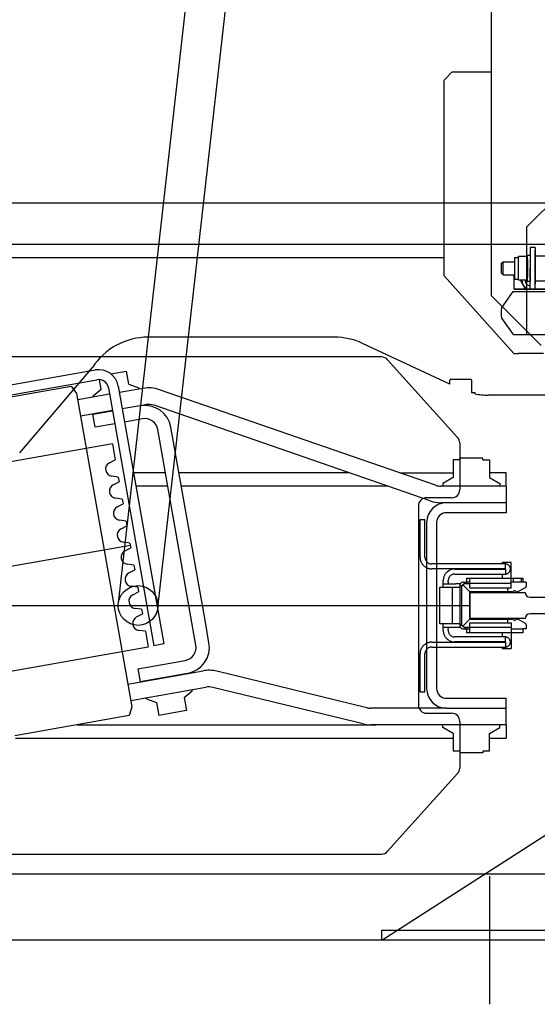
# Model space of a CAD drawing. Header units: millimetres. Extents: x 373037 to 682063, y 76092 to 274210.
# Tile 260 of 552: x 670623 to 670935, y 263791 to 264385. Entities that reach past the tile are written whole.
import ezdxf

# ---------------------------------------------------------------- set-up
doc = ezdxf.new("R2010")
doc.units = ezdxf.units.MM
doc.header["$LTSCALE"] = 100
doc.layers.add('PUDORYS', color=253, linetype='CONTINUOUS')

msp = doc.modelspace()

# ---------------------------------------------------------------- linework, layer by layer
at = {"layer": 'PUDORYS', "color": 252, "true_color": 0x939598}
for p, q in [((670907.64, 265704.65), (670907.64, 264218.65)), ((670682.71, 264033), (670754.71, 264671)), ((670706.56, 264030.31), (670778.56, 264668.31)), ((670879.14, 264348.65), (670884.14, 264353.65)), ((670884.14, 264353.65), (670907.64, 264353.65)), ((670879.14, 264230.65), (670879.14, 264348.65)), ((670929.14, 264260.15), (670994.14, 264325.15)), ((670121.64, 264274.65), (671771.64, 264274.65)), ((670929.14, 264195.15), (670929.14, 264260.15)), ((670096.64, 264249.65), (671771.64, 264249.65)), ((670931.14, 264247.65), (670931.14, 264235.15)), ((670934.14, 264247.65), (670931.14, 264247.65)), ((670934.14, 264247.65), (670934.14, 264244.15)), ((670934.14, 264225.65), (670934.14, 264246.15)), ((670934.14, 264246.15), (670934.14, 264225.65)), ((670546.64, 264241.65), (670879.14, 264241.65)), ((670921.54, 264241.65), (670924.04, 264241.65)), ((670921.54, 264241.65), (670921.54, 264228.65)), ((670924.04, 264227.96), (670924.04, 264242.34)), ((670929.14, 264242.34), (670924.04, 264242.34)), ((670929.54, 264227.15), (670929.54, 264243.15)), ((670929.54, 264243.15), (670931.14, 264243.15)), ((670929.54, 264240.55), (670929.54, 264229.76)), ((670931.14, 264243.15), (670931.14, 264227.15)), ((670934.14, 264242.65), (670968.14, 264242.65)), ((670913.75, 264238.15), (670914.75, 264239.15)), ((670913.75, 264232.15), (670913.75, 264238.15)), ((670914.75, 264231.15), (670914.75, 264239.15)), ((670914.75, 264239.15), (670921.54, 264239.15)), ((670931.14, 264222.65), (670931.14, 264235.15)), ((670921.14, 264183.65), (670879.14, 264230.65)), ((670914.75, 264231.15), (670913.75, 264232.15)), ((670914.75, 264231.15), (670921.54, 264231.15)), ((670921.14, 264231.15), (670921.14, 264222.65)), ((670921.54, 264228.65), (670924.04, 264228.65)), ((670929.14, 264227.96), (670924.04, 264227.96)), ((670925.36, 264227.65), (670925.54, 264227.96)), ((670928.25, 264222.65), (670925.36, 264227.65)), ((670934.14, 264227.65), (670968.14, 264227.65)), ((670991.14, 264222.65), (670921.14, 264222.65)), ((670921.64, 264222.65), (670991.64, 264222.65)), ((670921.64, 264222.65), (670991.64, 264222.65)), ((670934.02, 264222.65), (670928.25, 264222.65)), ((670931.14, 264227.15), (670929.54, 264227.15)), ((670934.14, 264222.65), (670931.14, 264222.65)), ((670934.14, 264222.85), (670934.02, 264222.65)), ((670934.14, 264222.65), (670934.14, 264226.15)), ((670937.64, 264188.65), (670907.64, 264218.65)), ((670913.75, 264211.15), (670920.76, 264221.15)), ((670920.76, 264221.15), (670976.14, 264221.15)), ((670913.75, 264205.15), (670920.76, 264195.15)), ((670920.76, 264195.15), (670976.14, 264195.15)), ((670841.41, 264181.65), (670127.87, 264181.65)), ((670887.35, 264133.08), (670845.13, 264180)), ((670921.14, 264183.65), (670924.14, 264183.65)), ((670939.14, 264183.65), (670924.14, 264183.65)), ((670562.4, 264155.03), (670668.75, 264173.79)), ((670672.32, 264162.23), (670671.31, 264167.94)), ((670678.24, 264171.4), (670687.67, 264173.06)), ((670689.06, 264165.18), (670687.67, 264173.06)), ((670585.28, 264151.96), (670654.21, 264164.11)), ((670614.65, 264158.15), (670669.8, 264167.88)), ((670654.21, 264164.11), (670657.54, 264159.62)), ((670667.45, 264158.15), (670672.32, 264162.23)), ((670676.75, 264163.01), (670704.18, 264007.41)), ((670682.66, 264164.05), (670710.09, 264008.45)), ((670697.52, 264162.7), (670683.34, 264160.2)), ((670689.06, 264165.18), (670695.03, 264163.01)), ((670695.15, 264162.28), (670695.03, 264163.01)), ((670657.54, 264159.62), (670690.88, 263970.54)), ((670677.43, 264159.16), (670658.22, 264155.77)), ((670667.58, 264157.42), (670667.45, 264158.15)), ((670874.05, 264104.21), (670707.55, 264161.9)), ((670699.26, 264152.85), (670685.07, 264150.35)), ((670695.92, 264152.17), (670685.09, 264150.26)), ((670688.09, 264150.79), (670688.08, 264150.88)), ((670870.77, 264094.76), (670704.27, 264152.46)), ((670679.16, 264149.31), (670659.96, 264145.92)), ((670667.36, 264147.14), (670679.18, 264149.22)), ((670668.75, 264139.26), (670667.36, 264147.14)), ((670678.14, 264149.04), (670678.13, 264149.13)), ((670697.31, 264144.3), (670686.48, 264142.39)), ((670680.57, 264141.34), (670668.75, 264139.26)), ((670735.18, 264021.65), (670714.46, 264139.2)), ((670729.5, 264007.81), (670706.58, 264137.81)), ((670679.16, 264129.17), (670268.5, 264056.76)), ((670679.16, 264129.17), (670680.85, 264119.62)), ((670888.64, 264129.74), (670888.64, 264101.65)), ((670888.72, 264119.65), (670888.72, 264120.65)), ((670902.56, 264120.65), (670888.72, 264120.65)), ((670902.56, 264119.65), (670902.56, 264120.65)), ((670677.32, 264117.78), (670680.85, 264119.62)), ((670884.64, 264119.65), (670884.64, 264108.98)), ((670888.72, 264119.65), (670884.64, 264119.65)), ((670902.56, 264119.65), (670906.64, 264119.65)), ((670906.64, 264119.65), (670906.64, 264108.98)), ((670682.69, 264109.19), (670678.74, 264109.7)), ((670682.69, 264109.19), (670683.19, 264106.32)), ((670711.19, 264111.65), (670691.9, 264111.65)), ((670822.01, 264111.65), (670719.31, 264111.65)), ((670852.55, 264111.65), (670884.64, 264111.65)), ((670884.64, 264108.98), (670878.39, 264105.38)), ((670916.64, 264111.65), (670906.64, 264111.65)), ((670906.64, 264108.98), (670912.89, 264105.38)), ((670916.64, 264103.65), (670916.64, 264111.65)), ((670679.66, 264104.49), (670683.19, 264106.32)), ((670712.6, 264103.65), (670693.31, 264103.65)), ((670845.1, 264103.65), (670720.72, 264103.65)), ((670916.64, 264103.65), (670877.32, 264103.65)), ((670878.39, 264105.38), (670878.39, 264103.65)), ((670912.89, 264105.38), (670912.89, 264103.65)), ((670916.64, 264103.65), (670916.64, 264087.65)), ((670883.64, 264096.65), (670868.64, 264096.65)), ((670685.03, 264095.89), (670681.09, 264096.41)), ((670682.01, 264091.19), (670685.53, 264093.03)), ((670685.03, 264095.89), (670685.53, 264093.03)), ((670863.64, 264091.65), (670863.64, 263971.65)), ((670880.64, 264093.65), (670877.32, 264093.65)), ((670916.64, 264093.65), (670880.64, 264093.65)), ((670916.64, 264093.65), (670880.64, 264093.65)), ((670916.64, 264087.65), (670880.64, 264087.65)), ((670687.37, 264082.6), (670683.43, 264083.12)), ((670684.35, 264077.9), (670687.88, 264079.73)), ((670687.37, 264082.6), (670687.88, 264079.73)), ((670864.65, 264083.65), (670867.65, 264083.65)), ((670864.65, 264060.81), (670864.65, 264083.65)), ((670867.65, 264060.81), (670867.65, 264083.65)), ((670868.64, 264081.65), (670868.64, 264031.65)), ((670874.64, 264081.65), (670874.64, 264031.65)), ((670689.72, 264069.3), (670685.78, 264069.82)), ((670689.72, 264069.3), (670690.22, 264066.44)), ((670686.7, 264064.6), (670690.22, 264066.44)), ((670692.06, 264056.01), (670688.12, 264056.53)), ((670692.06, 264056.01), (670692.57, 264053.14)), ((670864.65, 264060.81), (670864.65, 264060.37)), ((670864.65, 264060.37), (670864.73, 264060.01)), ((670864.73, 264060.01), (670864.73, 264059.66)), ((670864.73, 264059.66), (670864.82, 264059.4)), ((670864.82, 264059.4), (670864.91, 264059.04)), ((670864.91, 264059.04), (670865, 264058.69)), ((670865, 264058.69), (670865.09, 264058.34)), ((670865.09, 264058.34), (670865.18, 264058.07)), ((670865.18, 264058.07), (670865.35, 264057.72)), ((670865.35, 264057.72), (670865.53, 264057.46)), ((670865.53, 264057.46), (670865.71, 264057.1)), ((670865.71, 264057.1), (670865.88, 264056.84)), ((670865.88, 264056.84), (670866.06, 264056.57)), ((670866.06, 264056.57), (670866.23, 264056.31)), ((670866.23, 264056.31), (670866.5, 264056.04)), ((670866.5, 264056.04), (670866.68, 264055.78)), ((670866.68, 264055.78), (670866.94, 264055.6)), ((670866.94, 264055.6), (670867.2, 264055.34)), ((670867.2, 264055.34), (670867.47, 264055.16)), ((670867.47, 264055.16), (670867.73, 264054.99)), ((670867.65, 264060.81), (670867.65, 264060.37)), ((670867.65, 264060.37), (670867.73, 264059.93)), ((670867.73, 264059.93), (670867.82, 264059.57)), ((670867.82, 264059.57), (670868, 264059.22)), ((670868, 264059.22), (670868.18, 264058.87)), ((670868.18, 264058.87), (670868.35, 264058.51)), ((670868.35, 264058.51), (670868.62, 264058.25)), ((670868.62, 264058.25), (670868.79, 264057.9)), ((670868.79, 264057.9), (670869.15, 264057.72)), ((670869.15, 264057.72), (670869.41, 264057.46)), ((670869.41, 264057.46), (670869.76, 264057.28)), ((670869.76, 264057.28), (670870.12, 264057.1)), ((670870.12, 264057.1), (670870.47, 264056.93)), ((670870.47, 264056.93), (670870.82, 264056.84)), ((670870.82, 264056.84), (670871.26, 264056.75)), ((670871.26, 264056.75), (670871.7, 264056.75)), ((670916.16, 264056.75), (670871.7, 264056.75)), ((670914.13, 264057.63), (670914.13, 264056.75)), ((670919.69, 264057.63), (670914.13, 264057.63)), ((670916.43, 264056.75), (670916.16, 264056.75)), ((670916.16, 264053.75), (670916.16, 264056.75)), ((670916.69, 264056.66), (670916.43, 264056.75)), ((670917.04, 264056.66), (670916.69, 264056.66)), ((670917.31, 264056.49), (670917.04, 264056.66)), ((670917.57, 264056.4), (670917.31, 264056.49)), ((670917.84, 264056.22), (670917.57, 264056.4)), ((670918.1, 264056.04), (670917.84, 264056.22)), ((670918.28, 264055.87), (670918.1, 264056.04)), ((670918.46, 264055.69), (670918.28, 264055.87)), ((670918.63, 264055.43), (670918.46, 264055.69)), ((670918.81, 264055.16), (670918.63, 264055.43)), ((670918.9, 264054.9), (670918.81, 264055.16)), ((670919.69, 264042.2), (670919.69, 264057.63)), ((670689.04, 264051.31), (670692.57, 264053.14)), ((670867.73, 264054.99), (670868, 264054.81)), ((670868, 264054.81), (670868.35, 264054.63)), ((670868.35, 264054.63), (670868.62, 264054.46)), ((670868.62, 264054.46), (670868.97, 264054.28)), ((670868.97, 264054.28), (670869.23, 264054.19)), ((670869.23, 264054.19), (670869.59, 264054.1)), ((670869.59, 264054.1), (670869.94, 264054.02)), ((670869.94, 264054.02), (670870.29, 264053.93)), ((670870.29, 264053.93), (670870.56, 264053.84)), ((670870.56, 264053.84), (670870.91, 264053.84)), ((670870.91, 264053.84), (670871.26, 264053.75)), ((670871.26, 264053.75), (670871.7, 264053.75)), ((670916.16, 264053.75), (670871.7, 264053.75)), ((670879.2, 264049.43), (670879.11, 264049.08)), ((670879.38, 264049.69), (670879.2, 264049.43)), ((670879.47, 264049.96), (670879.38, 264049.69)), ((670879.64, 264050.31), (670879.47, 264049.96)), ((670879.82, 264050.58), (670879.64, 264050.31)), ((670880.08, 264050.84), (670879.82, 264050.58)), ((670880.26, 264051.1), (670880.08, 264050.84)), ((670880.52, 264051.37), (670880.26, 264051.1)), ((670880.7, 264051.63), (670880.52, 264051.37)), ((670880.97, 264051.81), (670880.7, 264051.63)), ((670881.23, 264052.08), (670880.97, 264051.81)), ((670881.49, 264052.25), (670881.23, 264052.08)), ((670881.76, 264052.43), (670881.49, 264052.25)), ((670882.02, 264052.69), (670881.76, 264052.43)), ((670882.29, 264052.78), (670882.02, 264052.69)), ((670882.64, 264052.96), (670882.29, 264052.78)), ((670882.55, 264049.25), (670882.38, 264048.9)), ((670882.82, 264049.52), (670882.55, 264049.25)), ((670882.91, 264053.13), (670882.64, 264052.96)), ((670883.08, 264049.78), (670882.82, 264049.52)), ((670883.26, 264053.22), (670882.91, 264053.13)), ((670883.44, 264049.96), (670883.08, 264049.78)), ((670883.61, 264053.31), (670883.26, 264053.22)), ((670883.79, 264050.22), (670883.44, 264049.96)), ((670883.88, 264053.49), (670883.61, 264053.31)), ((670884.14, 264050.31), (670883.79, 264050.22)), ((670884.23, 264053.49), (670883.88, 264053.49)), ((670884.49, 264050.49), (670884.14, 264050.31)), ((670884.58, 264053.57), (670884.23, 264053.49)), ((670884.85, 264050.58), (670884.49, 264050.49)), ((670884.94, 264053.66), (670884.58, 264053.57)), ((670885.29, 264050.66), (670884.85, 264050.58)), ((670885.29, 264053.66), (670884.94, 264053.66)), ((670885.64, 264053.66), (670885.29, 264053.66)), ((670885.64, 264050.66), (670885.29, 264050.66)), ((670885.64, 264053.66), (670916.16, 264053.66)), ((670885.64, 264050.66), (670916.16, 264050.66)), ((670914.13, 264053.75), (670914.13, 264053.66)), ((670914.13, 264050.66), (670914.13, 264048.19)), ((670916.16, 264053.66), (670916.16, 264053.75)), ((670916.16, 264053.66), (670916.16, 264050.66)), ((670916.16, 264050.66), (670916.43, 264050.66)), ((670916.43, 264050.66), (670916.69, 264050.75)), ((670916.69, 264050.75), (670917.04, 264050.84)), ((670917.04, 264050.84), (670917.31, 264050.93)), ((670917.31, 264050.93), (670917.57, 264051.02)), ((670917.57, 264051.02), (670917.84, 264051.19)), ((670917.84, 264051.19), (670918.1, 264051.37)), ((670918.1, 264051.37), (670918.28, 264051.55)), ((670918.28, 264051.55), (670918.46, 264051.81)), ((670918.46, 264051.81), (670918.63, 264051.99)), ((670918.63, 264051.99), (670918.81, 264052.25)), ((670918.81, 264052.25), (670918.9, 264052.52)), ((670919.07, 264054.63), (670918.9, 264054.9)), ((670918.9, 264052.52), (670919.07, 264052.78)), ((670919.07, 264054.37), (670919.07, 264054.63)), ((670919.16, 264054.02), (670919.07, 264054.37)), ((670919.07, 264053.13), (670919.16, 264053.4)), ((670919.07, 264052.78), (670919.07, 264053.13)), ((670919.16, 264053.75), (670919.16, 264054.02)), ((670919.16, 264053.4), (670919.16, 264053.75)), ((670694.41, 264042.71), (670690.46, 264043.23)), ((670878.76, 264047.75), (670878.67, 264047.4)), ((670878.67, 264047.4), (670878.67, 264047.05)), ((670878.67, 264047.05), (670878.67, 264046.69)), ((670878.67, 264045.64), (670878.67, 264046.69)), ((670878.67, 264044.67), (670878.67, 264045.64)), ((670878.67, 264042.64), (670878.67, 264044.67)), ((670878.67, 264044.67), (670886.17, 264044.67)), ((670878.85, 264048.11), (670878.76, 264047.75)), ((670878.94, 264048.72), (670878.85, 264048.37)), ((670878.85, 264048.37), (670878.85, 264048.11)), ((670879.11, 264049.08), (670878.94, 264048.72)), ((670881.76, 264047.49), (670881.67, 264047.05)), ((670881.67, 264047.05), (670881.67, 264046.69)), ((670881.67, 264045.64), (670881.67, 264046.69)), ((670881.67, 264045.64), (670881.67, 264044.67)), ((670881.85, 264047.84), (670881.76, 264047.49)), ((670881.94, 264048.19), (670881.85, 264047.84)), ((670882.11, 264048.55), (670881.94, 264048.19)), ((670882.38, 264048.9), (670882.11, 264048.55)), ((670888.9, 264044.67), (670886.26, 264044.67)), ((670892.7, 264045.64), (670888.64, 264042.64)), ((670888.73, 264044.05), (670888.64, 264043.7)), ((670888.64, 264043.7), (670888.64, 264042.64)), ((670888.82, 264044.4), (670888.73, 264044.05)), ((670888.99, 264044.75), (670888.82, 264044.4)), ((670889.26, 264045.11), (670888.99, 264044.75)), ((670889.52, 264045.28), (670889.26, 264045.11)), ((670889.87, 264045.55), (670889.52, 264045.28)), ((670889.7, 264043.43), (670889.7, 264019.88)), ((670890.23, 264045.64), (670889.87, 264045.55)), ((670890.67, 264045.64), (670890.23, 264045.64)), ((670890.49, 264044.05), (670894.64, 264039.9)), ((670890.67, 264045.64), (670892.7, 264045.64)), ((670891.64, 264044.93), (670894.64, 264044.93)), ((670892.7, 264048.19), (670894.64, 264048.19)), ((670892.7, 264048.19), (670892.7, 264045.64)), ((670894.64, 264045.64), (670892.7, 264045.64)), ((670894.64, 264048.19), (670919.69, 264048.19)), ((670894.64, 264042.2), (670894.64, 264048.19)), ((670894.64, 264045.11), (670919.69, 264045.11)), ((670919.69, 264048.19), (670926.66, 264048.19)), ((670926.66, 264045.64), (670919.69, 264045.64)), ((670920.75, 264048.19), (670920.75, 264045.64)), ((670925.6, 264048.19), (670925.6, 264045.64)), ((670926.66, 264048.19), (670926.66, 264045.64)), ((670928.69, 264045.64), (670926.66, 264045.64)), ((670928.6, 264042.99), (670928.69, 264043.25)), ((670928.69, 264045.64), (670928.69, 264043.25)), ((670691.38, 264038.01), (670694.91, 264039.85)), ((670694.41, 264042.71), (670694.91, 264039.85)), ((670876.64, 264020.67), (670876.64, 264042.64)), ((670876.64, 264042.64), (670888.64, 264042.64)), ((670884.14, 264042.64), (670884.14, 264020.67)), ((670888.64, 264042.64), (670888.64, 264020.67)), ((670919.69, 264042.2), (670894.64, 264042.2)), ((670920.22, 264039.9), (670894.64, 264039.9)), ((670894.64, 264039.9), (670894.64, 264023.41)), ((670917.66, 264039.9), (670917.66, 264042.2)), ((670920.22, 264039.9), (670920.48, 264039.9)), ((670920.48, 264039.9), (670920.66, 264039.99)), ((670920.66, 264039.99), (670920.92, 264040.17)), ((670920.92, 264040.17), (670921.01, 264040.34)), ((670921.01, 264040.34), (670921.37, 264040.61)), ((670921.37, 264040.61), (670921.63, 264040.7)), ((670921.63, 264040.7), (670921.98, 264040.61)), ((670921.98, 264040.61), (670922.25, 264040.34)), ((670922.25, 264040.34), (670922.42, 264040.17)), ((670922.42, 264040.17), (670922.6, 264039.99)), ((670922.6, 264039.99), (670922.87, 264039.9)), ((670922.87, 264039.9), (670923.13, 264039.9)), ((670923.39, 264039.9), (670923.13, 264039.9)), ((670923.39, 264039.9), (670923.66, 264039.9)), ((670923.66, 264039.9), (670923.92, 264040.08)), ((670928.16, 264042.37), (670923.92, 264040.08)), ((670928.16, 264042.37), (670928.33, 264042.55)), ((670928.33, 264042.55), (670928.51, 264042.72)), ((670928.51, 264042.72), (670928.6, 264042.99)), ((670868.64, 264031.65), (670868.64, 263981.65)), ((670874.64, 264031.65), (670874.64, 263981.65)), ((670696.75, 264029.42), (670692.81, 264029.94)), ((670693.73, 264024.72), (670697.26, 264026.55)), ((670696.75, 264029.42), (670697.26, 264026.55)), ((670737.38, 264009.2), (670735.18, 264021.65)), ((670888.64, 264020.67), (670876.64, 264020.67)), ((670878.67, 264018.64), (670878.67, 264020.67)), ((670888.64, 264020.67), (670888.64, 264019.7)), ((670888.64, 264020.67), (670892.7, 264017.67)), ((670888.64, 264019.7), (670888.73, 264019.26)), ((670894.64, 264023.41), (670890.49, 264019.26)), ((670894.64, 264023.41), (670920.22, 264023.41)), ((670894.64, 264015.11), (670894.64, 264021.2)), ((670894.64, 264021.2), (670919.69, 264021.2)), ((670917.66, 264021.2), (670917.66, 264023.41)), ((670919.69, 264021.2), (670919.69, 264005.68)), ((670920.48, 264023.41), (670920.22, 264023.41)), ((670920.66, 264023.32), (670920.48, 264023.41)), ((670920.92, 264023.14), (670920.66, 264023.32)), ((670921.01, 264022.97), (670920.92, 264023.14)), ((670921.01, 264022.97), (670921.37, 264022.79)), ((670921.37, 264022.79), (670921.63, 264022.7)), ((670921.63, 264022.7), (670921.98, 264022.79)), ((670921.98, 264022.79), (670922.25, 264022.97)), ((670922.42, 264023.14), (670922.25, 264022.97)), ((670922.6, 264023.32), (670922.42, 264023.14)), ((670922.87, 264023.41), (670922.6, 264023.32)), ((670923.13, 264023.41), (670922.87, 264023.41)), ((670923.13, 264023.41), (670923.39, 264023.41)), ((670923.66, 264023.41), (670923.39, 264023.41)), ((670923.92, 264023.32), (670923.66, 264023.41)), ((670923.92, 264023.32), (670928.16, 264020.94)), ((670928.33, 264020.76), (670928.16, 264020.94)), ((670928.51, 264020.58), (670928.33, 264020.76)), ((670928.6, 264020.32), (670928.51, 264020.58)), ((670928.69, 264020.05), (670928.6, 264020.32)), ((670928.69, 264020.05), (670928.69, 264017.67)), ((670699.1, 264016.12), (670695.15, 264016.64)), ((670699.1, 264016.12), (670700.78, 264006.57)), ((670878.67, 264017.67), (670878.67, 264018.64)), ((670878.67, 264018.64), (670886.17, 264018.64)), ((670878.67, 264016.7), (670878.67, 264017.67)), ((670878.67, 264016.7), (670878.67, 264016.26)), ((670878.67, 264016.26), (670878.67, 264015.91)), ((670878.67, 264015.91), (670878.76, 264015.56)), ((670878.76, 264015.56), (670878.85, 264015.29)), ((670878.85, 264015.29), (670878.85, 264014.94)), ((670878.85, 264014.94), (670878.94, 264014.59)), ((670878.94, 264014.59), (670879.11, 264014.23)), ((670879.11, 264014.23), (670879.2, 264013.97)), ((670879.2, 264013.97), (670879.38, 264013.62)), ((670879.38, 264013.62), (670879.47, 264013.35)), ((670881.67, 264018.64), (670881.67, 264017.67)), ((670881.67, 264016.7), (670881.67, 264017.67)), ((670881.67, 264016.7), (670881.67, 264016.26)), ((670881.67, 264016.26), (670881.76, 264015.82)), ((670881.76, 264015.82), (670881.85, 264015.47)), ((670881.85, 264015.47), (670881.94, 264015.11)), ((670881.94, 264015.11), (670882.11, 264014.76)), ((670882.11, 264014.76), (670882.38, 264014.41)), ((670882.38, 264014.41), (670882.55, 264014.14)), ((670882.55, 264014.14), (670882.82, 264013.79)), ((670882.82, 264013.79), (670883.08, 264013.62)), ((670883.08, 264013.62), (670883.44, 264013.35)), ((670886.26, 264018.64), (670888.9, 264018.64)), ((670888.73, 264019.26), (670888.82, 264018.91)), ((670888.82, 264018.91), (670888.99, 264018.56)), ((670888.99, 264018.56), (670889.26, 264018.2)), ((670889.26, 264018.2), (670889.52, 264018.03)), ((670889.52, 264018.03), (670889.87, 264017.85)), ((670889.87, 264017.85), (670890.23, 264017.67)), ((670890.23, 264017.67), (670890.67, 264017.67)), ((670890.67, 264017.67), (670892.7, 264017.67)), ((670894.64, 264018.38), (670891.64, 264018.38)), ((670892.7, 264017.67), (670892.7, 264015.11)), ((670892.7, 264017.67), (670894.64, 264017.67)), ((670894.64, 264015.11), (670892.7, 264015.11)), ((670919.69, 264018.29), (670894.64, 264018.29)), ((670919.69, 264015.11), (670894.64, 264015.11)), ((670914.13, 264015.11), (670914.13, 264012.65)), ((670919.69, 264017.67), (670926.66, 264017.67)), ((670926.66, 264015.11), (670919.69, 264015.11)), ((670928.69, 264017.67), (670926.66, 264017.67)), ((670926.66, 264017.67), (670926.66, 264015.11)), ((670710.09, 264008.45), (670704.18, 264007.41)), ((670866.68, 264007.53), (670866.5, 264007.26)), ((670866.94, 264007.71), (670866.68, 264007.53)), ((670867.2, 264007.97), (670866.94, 264007.71)), ((670867.47, 264008.15), (670867.2, 264007.97)), ((670867.73, 264008.32), (670867.47, 264008.15)), ((670868, 264008.59), (670867.73, 264008.32)), ((670868.35, 264008.68), (670868, 264008.59)), ((670868.62, 264008.85), (670868.35, 264008.68)), ((670868.97, 264009.03), (670868.62, 264008.85)), ((670869.23, 264009.12), (670868.97, 264009.03)), ((670869.59, 264009.2), (670869.23, 264009.12)), ((670869.94, 264009.38), (670869.59, 264009.2)), ((670870.29, 264009.38), (670869.94, 264009.38)), ((670870.56, 264009.47), (670870.29, 264009.38)), ((670870.91, 264009.56), (670870.56, 264009.47)), ((670871.26, 264009.56), (670870.91, 264009.56)), ((670871.7, 264009.56), (670871.26, 264009.56)), ((670871.7, 264009.56), (670916.16, 264009.56)), ((670879.47, 264013.35), (670879.64, 264013)), ((670879.64, 264013), (670879.82, 264012.73)), ((670879.82, 264012.73), (670880.08, 264012.47)), ((670880.08, 264012.47), (670880.26, 264012.2)), ((670880.26, 264012.2), (670880.52, 264011.94)), ((670880.52, 264011.94), (670880.7, 264011.67)), ((670880.7, 264011.67), (670880.97, 264011.5)), ((670880.97, 264011.5), (670881.23, 264011.23)), ((670881.23, 264011.23), (670881.49, 264011.06)), ((670881.49, 264011.06), (670881.76, 264010.88)), ((670881.76, 264010.88), (670882.02, 264010.7)), ((670882.02, 264010.7), (670882.29, 264010.53)), ((670882.29, 264010.53), (670882.64, 264010.35)), ((670882.64, 264010.35), (670882.91, 264010.18)), ((670882.91, 264010.18), (670883.26, 264010.09)), ((670883.26, 264010.09), (670883.61, 264010)), ((670883.44, 264013.35), (670883.79, 264013.17)), ((670883.61, 264010), (670883.88, 264009.91)), ((670883.79, 264013.17), (670884.14, 264013)), ((670883.88, 264009.91), (670884.23, 264009.82)), ((670884.14, 264013), (670884.49, 264012.82)), ((670884.23, 264009.82), (670884.58, 264009.73)), ((670884.49, 264012.82), (670884.85, 264012.73)), ((670884.58, 264009.73), (670884.94, 264009.73)), ((670884.85, 264012.73), (670885.29, 264012.65)), ((670884.94, 264009.73), (670885.29, 264009.65)), ((670885.29, 264012.65), (670885.64, 264012.65)), ((670885.29, 264009.65), (670885.64, 264009.65)), ((670916.16, 264012.65), (670885.64, 264012.65)), ((670916.16, 264009.65), (670885.64, 264009.65)), ((670914.13, 264009.65), (670914.13, 264009.56)), ((670916.43, 264012.65), (670916.16, 264012.65)), ((670916.16, 264009.65), (670916.16, 264012.65)), ((670916.16, 264009.56), (670916.16, 264009.65)), ((670916.16, 264009.56), (670916.16, 264006.56)), ((670916.69, 264012.56), (670916.43, 264012.65)), ((670917.04, 264012.56), (670916.69, 264012.56)), ((670917.31, 264012.38), (670917.04, 264012.56)), ((670917.57, 264012.29), (670917.31, 264012.38)), ((670917.84, 264012.12), (670917.57, 264012.29)), ((670918.1, 264011.94), (670917.84, 264012.12)), ((670918.28, 264011.76), (670918.1, 264011.94)), ((670918.46, 264011.59), (670918.28, 264011.76)), ((670918.28, 264007.44), (670918.46, 264007.71)), ((670918.63, 264011.32), (670918.46, 264011.59)), ((670918.46, 264007.71), (670918.63, 264007.88)), ((670918.81, 264011.06), (670918.63, 264011.32)), ((670918.63, 264007.88), (670918.81, 264008.15)), ((670918.9, 264010.79), (670918.81, 264011.06)), ((670918.81, 264008.15), (670918.9, 264008.41)), ((670919.07, 264010.53), (670918.9, 264010.79)), ((670918.9, 264008.41), (670919.07, 264008.68)), ((670919.07, 264010.26), (670919.07, 264010.53)), ((670919.16, 264009.91), (670919.07, 264010.26)), ((670919.07, 264009.03), (670919.16, 264009.29)), ((670919.07, 264008.68), (670919.07, 264009.03)), ((670919.16, 264009.65), (670919.16, 264009.91)), ((670919.16, 264009.29), (670919.16, 264009.65)), ((670700.78, 264006.57), (670290.12, 263934.15)), ((670864.73, 264003.29), (670864.65, 264002.94)), ((670864.65, 264002.94), (670864.65, 264002.59)), ((670864.65, 263979.65), (670864.65, 264002.59)), ((670864.82, 264004), (670864.73, 264003.65)), ((670864.73, 264003.65), (670864.73, 264003.29)), ((670864.91, 264004.27), (670864.82, 264004)), ((670865, 264004.62), (670864.91, 264004.27)), ((670865.09, 264004.97), (670865, 264004.62)), ((670865.18, 264005.32), (670865.09, 264004.97)), ((670865.35, 264005.59), (670865.18, 264005.32)), ((670865.53, 264005.85), (670865.35, 264005.59)), ((670865.71, 264006.21), (670865.53, 264005.85)), ((670865.88, 264006.47), (670865.71, 264006.21)), ((670866.06, 264006.74), (670865.88, 264006.47)), ((670866.23, 264007), (670866.06, 264006.74)), ((670866.5, 264007.26), (670866.23, 264007)), ((670867.73, 264003.38), (670867.65, 264002.94)), ((670867.65, 264002.94), (670867.65, 264002.59)), ((670867.65, 263979.65), (670867.65, 264002.59)), ((670867.82, 264003.74), (670867.73, 264003.38)), ((670868, 264004.09), (670867.82, 264003.74)), ((670868.18, 264004.44), (670868, 264004.09)), ((670868.35, 264004.79), (670868.18, 264004.44)), ((670868.62, 264005.06), (670868.35, 264004.79)), ((670868.79, 264005.41), (670868.62, 264005.06)), ((670869.15, 264005.68), (670868.79, 264005.41)), ((670869.41, 264005.85), (670869.15, 264005.68)), ((670869.76, 264006.12), (670869.41, 264005.85)), ((670870.12, 264006.21), (670869.76, 264006.12)), ((670870.47, 264006.38), (670870.12, 264006.21)), ((670870.82, 264006.47), (670870.47, 264006.38)), ((670871.26, 264006.56), (670870.82, 264006.47)), ((670871.7, 264006.56), (670871.26, 264006.56)), ((670871.7, 264006.56), (670916.16, 264006.56)), ((670914.13, 264006.56), (670914.13, 264005.68)), ((670914.13, 264005.68), (670919.69, 264005.68)), ((670916.16, 264006.56), (670916.43, 264006.56)), ((670916.43, 264006.56), (670916.69, 264006.65)), ((670916.69, 264006.65), (670917.04, 264006.74)), ((670917.04, 264006.74), (670917.31, 264006.82)), ((670917.31, 264006.82), (670917.57, 264006.91)), ((670917.57, 264006.91), (670917.84, 264007.09)), ((670917.84, 264007.09), (670918.1, 264007.26)), ((670918.1, 264007.26), (670918.28, 264007.44)), ((670694.45, 263993.51), (670723.01, 263998.54)), ((670688.47, 263984.24), (670733.84, 263992.24)), ((670694.45, 263993.51), (670695.84, 263985.63)), ((670724.4, 263990.67), (670695.84, 263985.63)), ((670832.67, 263969.94), (670742.04, 263991.98)), ((670706.64, 263987.44), (670706.62, 263987.53)), ((670716.59, 263989.2), (670716.57, 263989.29)), ((670690.21, 263974.39), (670735.57, 263982.39)), ((670722.4, 263976.1), (670727.26, 263980.18)), ((670727.26, 263980.18), (670727.14, 263980.9)), ((670830.31, 263960.22), (670739.67, 263982.26)), ((670864.65, 263979.65), (670867.65, 263979.65)), ((670699.69, 263975.32), (670699.56, 263976.04)), ((670699.69, 263975.32), (670705.66, 263973.14)), ((670705.66, 263973.14), (670707.05, 263965.27)), ((670722.4, 263976.1), (670723.79, 263968.22)), ((670880.64, 263975.65), (670916.64, 263975.65)), ((670916.64, 263959.65), (670916.64, 263975.65)), ((670690.88, 263970.54), (670689.29, 263965.18)), ((670723.79, 263968.22), (670707.05, 263965.27)), ((670880.64, 263969.65), (670835.03, 263969.65)), ((670868.64, 263966.65), (670883.64, 263966.65)), ((670880.64, 263969.65), (670916.64, 263969.65)), ((670880.64, 263969.65), (670916.64, 263969.65)), ((670689.29, 263965.18), (670620.35, 263953.03)), ((670888.64, 263961.65), (670888.64, 263933.57)), ((670657.94, 263959.65), (670838, 263959.65)), ((670916.64, 263959.65), (670835.03, 263959.65)), ((670916.64, 263959.65), (670838, 263959.65)), ((670878.39, 263957.93), (670878.39, 263959.65)), ((670884.64, 263954.32), (670878.39, 263957.93)), ((670884.64, 263954.32), (670884.64, 263943.65)), ((670906.64, 263954.32), (670912.89, 263957.93)), ((670906.64, 263943.65), (670906.64, 263954.32)), ((670912.89, 263957.93), (670912.89, 263959.65)), ((670916.64, 263959.65), (670916.64, 263951.65)), ((670620.6, 263951.65), (670884.64, 263951.65)), ((670906.64, 263951.65), (670916.64, 263951.65)), ((670888.72, 263943.65), (670884.64, 263943.65)), ((670888.72, 263943.65), (670888.72, 263942.65)), ((670902.56, 263942.65), (670888.72, 263942.65)), ((670902.56, 263943.65), (670902.56, 263942.65)), ((670906.64, 263943.65), (670902.56, 263943.65)), ((670845.13, 263883.31), (670887.35, 263930.23)), ((670841.64, 263829.65), (670981.64, 263919.65)), ((670127.87, 263881.65), (670841.41, 263881.65)), ((670906.64, 263868.33), (670906.64, 263790.98)), ((670841.64, 263829.65), (670841.64, 263835.65)), ((670841.64, 263835.65), (671221.64, 263835.65)), ((671976.64, 263829.65), (669876.64, 263829.65)), ((671221.64, 263829.65), (670841.64, 263829.65))]:
    msp.add_line(p, q, dxfattribs=at)
at = {"layer": 'PUDORYS', "color": 252, "ltscale": 0.25, "true_color": 0x939598}
for p, q in [((670813.06, 264193.6), (670700.68, 264193.6)), ((670882.64, 264165.29), (670829.97, 264189.85)), ((670623.21, 264123.81), (670667.1, 264175.32)), ((670883.14, 264168.2), (670895.14, 264168.2)), ((670882.64, 264165.29), (670882.64, 264167.7)), ((670895.64, 264167.7), (670895.64, 264160.2)), ((670895.64, 264160.2), (670897.64, 264160.2)), ((670897.64, 264160.2), (670897.64, 264159.45)), ((670946.93, 264158.6), (670905.85, 264158.6)), ((670503.14, 263869.65), (671590.14, 263869.65))]:
    msp.add_line(p, q, dxfattribs=at)
at = {"layer": 'PUDORYS', "color": 252, "ltscale": 0.33, "true_color": 0x939598}
for p, q in [((670689.97, 264067.87), (670279.31, 263995.46)), ((670074.64, 264031.65), (670894.64, 264031.65))]:
    msp.add_line(p, q, dxfattribs=at)
at = {"layer": 'PUDORYS', "color": 252, "ltscale": 3, "true_color": 0x939598}
for p, q in [((670894.64, 264023.71), (670894.64, 264039.59)), ((670894.64, 264039.59), (670928.04, 264039.59)), ((670931.04, 264036.65), (670942.86, 264036.65)), ((670942.86, 264026.65), (670931.04, 264026.65)), ((670928.04, 264023.71), (670894.64, 264023.71))]:
    msp.add_line(p, q, dxfattribs=at)
at = {"layer": 'PUDORYS', "color": 252, "true_color": 0x939598}
msp.add_circle((670694.64, 264031.65), 12, dxfattribs=at)
for centre, radius, start, end in [((670931.14, 264227.65), 5, 176.44538, 270), ((670931.14, 264227.65), 3, 174.06885, 270), ((670952.92, 264208.15), 39.28, 175.62002, 184.37998), ((670841.41, 264176.65), 5, 41.98721, 90), ((670670.84, 264161.97), 12, 10, 100), ((670670.84, 264161.97), 6, 10, 100), ((670701, 264143.01), 20, 70.88717, 100), ((670698.7, 264136.42), 16, 10, 100), ((670701, 264143.01), 10, 70.88717, 100), ((670698.7, 264136.42), 8, 10, 100), ((670883.64, 264129.74), 5, 0, 41.98721), ((670679.3, 264113.97), 4.3, 117.5, 262.5), ((670681.65, 264100.67), 4.3, 117.5, 262.5), ((670877.32, 264113.65), 10, 250.88717, 270), ((670868.64, 264091.65), 5, 90, 180), ((670883.64, 264101.65), 5, 270, 0), ((670683.99, 264087.38), 4.3, 117.5, 262.5), ((670880.64, 264081.65), 12, 90, 180), ((670877.32, 264113.65), 20, 250.88717, 270), ((670880.64, 264081.65), 6, 90, 180), ((670686.34, 264074.08), 4.3, 117.5, 262.5), ((670688.68, 264060.79), 4.3, 117.5, 262.5), ((670691.03, 264047.49), 4.3, 117.5, 262.5), ((670693.37, 264034.2), 4.3, 117.5, 262.5), ((670695.71, 264020.9), 4.3, 117.5, 262.5), ((670721.62, 264006.42), 8, 280, 10), ((670721.62, 264006.42), 16, 280, 10), ((670737.31, 263972.54), 20, 76.33331, 100), ((670737.31, 263972.54), 10, 76.33331, 100), ((670880.64, 263981.65), 12, 180, 270), ((670880.64, 263981.65), 6, 180, 270), ((670835.03, 263979.65), 10, 256.33331, 270), ((670868.64, 263971.65), 5, 180, 270), ((670883.64, 263961.65), 5, 0, 90), ((670835.03, 263979.65), 20, 256.33331, 270), ((670883.64, 263933.57), 5, 318.01279, 0), ((670841.41, 263886.65), 5, 270, 318.01279)]:
    msp.add_arc(centre, radius, start, end, dxfattribs=at)
at = {"layer": 'PUDORYS', "color": 252, "ltscale": 0.25, "true_color": 0x939598}
for centre, radius, start, end in [((670700.68, 264153.6), 40, 90, 147.10184), ((670813.06, 264153.6), 40, 65, 90), ((670883.14, 264167.7), 0.5, 90, 180), ((670895.14, 264167.7), 0.5, 0, 90), ((670905.85, 264198.6), 40, 258.14777, 270)]:
    msp.add_arc(centre, radius, start, end, dxfattribs=at)
at = {"layer": 'PUDORYS', "color": 252, "ltscale": 3, "true_color": 0x939598}
for centre, start, end in [((670931.04, 264039.65), 181.14599, 269.99999), ((670931.04, 264023.65), 89.99999, 178.85401)]:
    msp.add_arc(centre, 3, start, end, dxfattribs=at)

doc.saveas('drawing.dxf')
